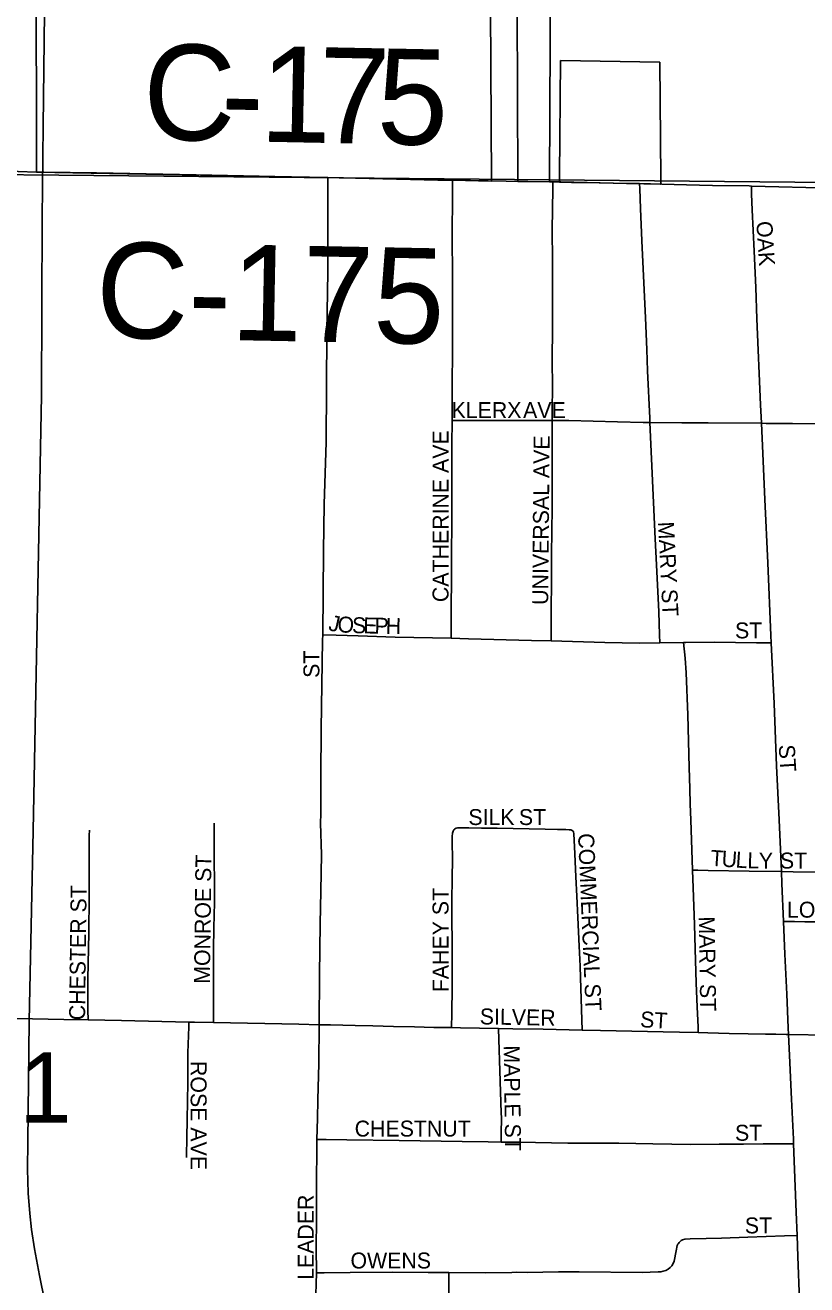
# Model space of a CAD drawing. Extents: x 1584893 to 1934202, y 663575 to 1091909.
# Drawn here: x 1790524 to 1792974, y 944314 to 948263 of the extents above; entities that cross this region are included whole.
import ezdxf

# ---------------------------------------------------------------- set-up
doc = ezdxf.new("R2010")
doc.units = 0
for name, color, linetype in [('GM_X_City_Street', 7, 'Continuous'), ('GM_X_City_Street_Text', 7, 'Continuous'), ('GM_X_Corporation', 7, 'Continuous'), ('GM_X_County_Road', 7, 'Continuous'), ('GM_X_County_Road_Text', 7, 'Continuous'), ('GM_X_Rail_Line', 7, 'Continuous'), ('GM_X_Section', 7, 'Continuous'), ('GM_X_Section_Text', 7, 'Continuous')]:
    doc.layers.add(name, color=color, linetype=linetype)

msp = doc.modelspace()

# ---------------------------------------------------------------- linework, layer by layer
at = {"layer": 'GM_X_City_Street'}
for points in [[(1790347.4, 947809), (1790501.7, 947804.7), (1790559.1, 947802.8)], [(1791456.2, 946351.9), (1791459, 946614.5), (1791461.1, 946761.1), (1791466.7, 946956.1), (1791469.4, 947300.6), (1791472.1, 947489.3), (1791472.1, 947653.5), (1791472.1, 947761.5), (1791472.1, 947785.4)], [(1791861.8, 947024), (1791862.1, 947098.4), (1791862.4, 947143.6), (1791862.9, 947233.4), (1791863.2, 947288.6), (1791863.4, 947367.7), (1791863.2, 947440.8), (1791863.1, 947497.9), (1791862.4, 947579.8), (1791863.3, 947753.4), (1791863.4, 947777)], [(1792167.5, 947772), (1792178.2, 947771.9)], [(1792175.9, 947023.6), (1792176.1, 947060.3), (1792176.3, 947125), (1792175.7, 947217.3), (1792176.3, 947310.1), (1792176.8, 947413.2), (1792176.3, 947526.7), (1792175.9, 947620.8), (1792177.9, 947750.6), (1792178.2, 947771.9)], [(1792178.2, 947771.9), (1792202.5, 947771.7)], [(1792482.2, 947017), (1792481.4, 947031.4), (1792475, 947179.5), (1792472.4, 947246.1), (1792468.5, 947345.4), (1792457.2, 947587.5), (1792452.8, 947688.6), (1792450.4, 947750.4), (1792449.7, 947766.4)], [(1792519.9, 947765), (1792596.4, 947762.7), (1792678.4, 947760.6), (1792793.4, 947759), (1792800.1, 947758.8)], [(1792831.6, 947015.1), (1792829, 947073.1), (1792816.9, 947342.8), (1792813.7, 947440.4), (1792809.3, 947554.3), (1792802.7, 947684.4), (1792801, 947733.4), (1792800.1, 947758.8)], [(1792800.1, 947758.8), (1793056.1, 947751.9), (1793140.7, 947751.3)], [(1791858.8, 946340.7), (1791858.9, 946359.1), (1791859.3, 946434), (1791859.9, 946529.1), (1791860.4, 946614.6), (1791860.8, 946692.5), (1791861.2, 946764.4), (1791861.4, 946860.1), (1791861.6, 946948.7), (1791861.8, 947024)], [(1791861.8, 947024), (1791885.4, 947024), (1792113.8, 947024), (1792175.9, 947023.6)], [(1792172.2, 946332.7), (1792172.3, 946359.4), (1792172.8, 946446.5), (1792173.1, 946501.6), (1792173.7, 946603.3), (1792175.2, 946749.9), (1792175.5, 946815.6), (1792176, 946929.1), (1792175.8, 946994.2), (1792175.9, 947023.6)], [(1792175.9, 947023.6), (1792228.1, 947023.2), (1792381, 947019.1), (1792461.3, 947017.4), (1792482.2, 947017)], [(1792482.2, 947017), (1792582.6, 947016.2), (1792665.2, 947016), (1792831.6, 947015.1)], [(1792513.4, 946326.6), (1792512.5, 946351.3), (1792509.6, 946423.5), (1792502.7, 946571), (1792498.4, 946653), (1792482.2, 947017)], [(1792831.6, 947015.1), (1792846.9, 947014.8), (1792929.3, 947014.3), (1793059.1, 947013.5), (1793143.2, 947012.9), (1793197.1, 947012.6), (1793247.1, 947014.7)], [(1792862.5, 946326.6), (1792861.4, 946349.2), (1792851.7, 946577.7), (1792842.5, 946775.6), (1792835.9, 946920.4), (1792831.6, 947015.1)], [(1791449.9, 945790.9), (1791450.1, 945908.5), (1791451.3, 946056.2), (1791456.1, 946334.8), (1791456.2, 946351.9)], [(1791456.2, 946351.9), (1791498, 946350.5), (1791567.9, 946348.2), (1791683, 946344.6), (1791858.8, 946340.7)], [(1791858.8, 946340.7), (1791913.2, 946339.5), (1792110.5, 946334.4), (1792172.2, 946332.7)], [(1792172.2, 946332.7), (1792340.5, 946327.8), (1792449.6, 946325.9), (1792513.4, 946326.6)], [(1792513.4, 946326.6), (1792587.9, 946327.3)], [(1792587.9, 946327.3), (1792594.8, 946327.4), (1792684.8, 946328.4), (1792816.3, 946326.7), (1792832.7, 946326.7), (1792862.5, 946326.6)], [(1792616.1, 945613.8), (1792610.5, 945771.6), (1792608.3, 945820.4), (1792607.2, 945869.6), (1792605.5, 945935.4), (1792600.8, 946100.3), (1792596.1, 946232.5), (1792593, 946278.9), (1792587.9, 946327.3)], [(1792894.3, 945609.3), (1792887.3, 945771.3), (1792879.2, 945940.7), (1792871.2, 946136.6), (1792862.5, 946326.6)], [(1791444.8, 945129.3), (1791446, 945285.8), (1791448.4, 945445.3), (1791449.9, 945548.4), (1791452.4, 945662.5), (1791449.8, 945760.9), (1791449.9, 945790.9)], [(1790720.5, 945144.5), (1790720.4, 945174.8), (1790720.1, 945272.1), (1790723, 945417.4), (1790723.7, 945529.7), (1790724.2, 945593.8), (1790724.6, 945723), (1790724.7, 945739.1)], [(1791113.4, 945135.8), (1791113.6, 945160.3), (1791114, 945202.9), (1791113.8, 945252.4), (1791114, 945300), (1791114.2, 945364.9), (1791114.8, 945433.2), (1791116.7, 945512.3), (1791116.6, 945578.3), (1791116.5, 945642.6), (1791115.6, 945761.5)], [(1791860.1, 945120), (1791860.7, 945164.7), (1791861.7, 945246.5), (1791861.9, 945327.5), (1791861.6, 945521), (1791862.5, 945585.9), (1791862.8, 945650.9), (1791862.5, 945699.8), (1791862.6, 945722.8), (1791862.7, 945726.6), (1791863.1, 945730.3), (1791863.9, 945733), (1791865, 945735.6), (1791867.5, 945740)], [(1791867.5, 945740), (1791869.6, 945742.1), (1791872.5, 945744.1), (1791875.2, 945745.4), (1791878.4, 945746), (1791881.9, 945746.4), (1791887, 945746.3), (1791914, 945746.2), (1791953.6, 945745.9), (1792003, 945745.5), (1792103.5, 945743), (1792153.5, 945741.9), (1792192.4, 945741), (1792218.5, 945740.8), (1792228.5, 945740.6), (1792234.4, 945739.8), (1792238.4, 945738.5), (1792241, 945736.1)], [(1792269.7, 945112.5), (1792268.8, 945144.1), (1792264.8, 945276.1), (1792263, 945312.3), (1792260.2, 945375.7), (1792256.2, 945465.8), (1792253.4, 945532.6), (1792250.3, 945593.3), (1792247.1, 945665.5), (1792243.7, 945728.8), (1792242.7, 945733.1), (1792241, 945736.1)], [(1792633.9, 945104.3), (1792633.2, 945121.9), (1792630.6, 945184.9), (1792627.5, 945259.8), (1792624.1, 945367.1), (1792621.6, 945443.3), (1792618, 945558.5), (1792616.1, 945613.8)], [(1792616.1, 945613.8), (1792632.8, 945613.3), (1792664.4, 945612.4), (1792792.9, 945611), (1792894.3, 945609.3)], [(1792894.3, 945609.3), (1792930.7, 945608.5), (1793022.9, 945607.1), (1793106.4, 945606.8), (1793201.6, 945608.4), (1793282, 945610.8), (1793312.5, 945611.9)], [(1792901, 945453), (1792895.9, 945571.9), (1792894.3, 945609.3)], [(1792901, 945453), (1792935.1, 945452.7), (1792968.1, 945452.3), (1793050.7, 945452.1), (1793166.1, 945452.9), (1793230.1, 945455.8), (1793314.3, 945459.3), (1793318.5, 945459.6)], [(1792916.8, 945098.3), (1792915.9, 945119.1), (1792911.1, 945225.3), (1792905.4, 945350.4), (1792901, 945453)], [(1790336.9, 945152.3), (1790398.8, 945150.9), (1790546.3, 945147.6), (1790644.7, 945145.8), (1790720.5, 945144.5)], [(1790720.5, 945144.5), (1790825.3, 945142.7), (1791036.6, 945137.4)], [(1791029.2, 944713.2), (1791030.3, 944779.4), (1791031.2, 944826.7), (1791032.5, 944894.1), (1791033.1, 944943.5), (1791033.2, 944961.1), (1791033.9, 945040.8), (1791036.1, 945122.1), (1791036.6, 945137.4)], [(1791036.6, 945137.4), (1791054.8, 945137), (1791113.4, 945135.8)], [(1791113.4, 945135.8), (1791381, 945130.6), (1791444.8, 945129.3)], [(1791437.8, 944769.2), (1791439.5, 944834.8), (1791441, 944893.9), (1791444, 945007.3), (1791444.8, 945129.3)], [(1791444.8, 945129.3), (1791480.2, 945128.6), (1791557.6, 945126.9), (1791613.7, 945125.8), (1791678.1, 945124.1), (1791744.3, 945122.4), (1791804.7, 945120.9), (1791860.1, 945120)], [(1791860.1, 945120), (1791887.9, 945119.5), (1792007.3, 945117.6)], [(1792015.3, 944761.2), (1792015.6, 944787.9), (1792016.3, 944837), (1792015.5, 944853.3), (1792011.4, 944984.2), (1792008.4, 945082.4), (1792007.3, 945117.6)], [(1792007.3, 945117.6), (1792051.9, 945116.8), (1792147.6, 945115.3), (1792269.7, 945112.5)], [(1792269.7, 945112.5), (1792327.7, 945111.2), (1792524, 945106.8), (1792575.3, 945105.6), (1792633.9, 945104.3)], [(1792633.9, 945104.3), (1792663.6, 945103.6), (1792730.1, 945102.1), (1792790.2, 945100.7), (1792844.9, 945099.5), (1792877.2, 945099.1), (1792909.7, 945098.5), (1792916.8, 945098.3)], [(1792932.5, 944756.2), (1792932, 944770.4), (1792925.9, 944896.1), (1792919.4, 945032.3), (1792916.8, 945098.3)], [(1792916.8, 945098.3), (1793041, 945096.1), (1793188.8, 945094), (1793287.6, 945093.4), (1793331.8, 945093.1)], [(1791436.4, 944351.2), (1791436.1, 944429.6), (1791436.6, 944517.4), (1791437, 944603.9), (1791437.3, 944660.8), (1791437.6, 944714.7), (1791437.8, 944769.2)], [(1791437.8, 944769.2), (1791467.2, 944768.8), (1791531.7, 944767.9), (1791696.1, 944766.1), (1791893.3, 944762.7), (1791974.7, 944761.7), (1792015.3, 944761.2)], [(1792015.3, 944761.2), (1792072.5, 944760.7), (1792225.2, 944758.3), (1792384.3, 944758), (1792491.3, 944755.9), (1792610.2, 944753.6), (1792698.9, 944754.4), (1792775.7, 944755), (1792837.2, 944755.6), (1792902.6, 944756), (1792932.5, 944756.2)], [(1792943.6, 944468.6), (1792941.1, 944541.9), (1792932.5, 944756.2)], [(1791851.5, 944352.3), (1791967.9, 944351.7), (1792048.8, 944352.1), (1792064.9, 944352.9), (1792097, 944352.6), (1792195, 944354.5), (1792260.8, 944354.6), (1792458.2, 944352.8), (1792507.6, 944354), (1792516.2, 944354.6), (1792523.8, 944356.3), (1792531.9, 944358.9), (1792538.9, 944362.6), (1792545.7, 944368), (1792550.7, 944373.7), (1792554.8, 944380.6), (1792557.9, 944388.3), (1792563.9, 944420.7), (1792567.8, 944436.7), (1792569.9, 944440.8), (1792571.8, 944443.7), (1792574.3, 944446.8), (1792577.2, 944449.9), (1792580.5, 944452.4), (1792584.5, 944454.7), (1792591.8, 944456.8), (1792608.2, 944457.9), (1792658.4, 944458.8), (1792706.8, 944460.3), (1792789, 944462.9), (1792904.1, 944467.1), (1792943.6, 944468.6)], [(1792961.5, 943978.6), (1792955.6, 944117.5), (1792950.6, 944264.5), (1792945.8, 944402.9), (1792943.6, 944468.6)], [(1791436.4, 944351.2), (1791460.4, 944351.4), (1791542.5, 944352.2), (1791673.9, 944353.3), (1791786.8, 944352.7), (1791851.5, 944352.3)], [(1791846, 944066.8), (1791847.1, 944068), (1791847.7, 944069.4), (1791848, 944070.9), (1791848.5, 944076.1), (1791849.2, 944086.7), (1791851.2, 944169.3), (1791850.9, 944185.8), (1791851.5, 944235.5), (1791851.5, 944318.5), (1791851.5, 944352.3)], [(1791429.1, 944027), (1791431.9, 944151.2), (1791434.1, 944248.8), (1791436.4, 944351.2)]]:
    msp.add_lwpolyline(points, dxfattribs=at)
at = {"layer": 'GM_X_Corporation'}
for points in [[(1790557.3, 949133.7), (1790559.2, 947802.8), (1791472.1, 947785.4), (1791863.4, 947777), (1791985.3, 947774.6), (1791982.2, 948317)], [(1792066.2, 948317), (1792068, 947773.1), (1792167.5, 947772), (1792173.1, 949092.5)]]:
    msp.add_lwpolyline(points, dxfattribs=at)
msp.add_lwpolyline([(1792201.6, 948152.8), (1792199, 947790.8), (1792198.9, 947770.8), (1792236.1, 947770.1), (1792323.2, 947768.6), (1792410, 947767.1), (1792515.6, 947765), (1792516, 947765), (1792516.2, 947765), (1792516.2, 947766.2), (1792516, 947785), (1792512.9, 948146.8)], close=True, dxfattribs=at)
at = {"layer": 'GM_X_County_Road'}
for points in [[(1790559.1, 947802.8), (1790582, 947802.1), (1790746.7, 947800), (1791059.6, 947794.1), (1791454.9, 947785.8), (1791472.1, 947785.4)], [(1791472.1, 947785.4), (1791817.3, 947777.7), (1791863.4, 947777)], [(1791863.4, 947777), (1792031.3, 947774.4), (1792167.5, 947772)], [(1792202.5, 947771.7), (1792408.5, 947767.3), (1792449.7, 947766.4)], [(1792449.7, 947766.4), (1792519.9, 947765)]]:
    msp.add_lwpolyline(points, dxfattribs=at)
at = {"layer": 'GM_X_Rail_Line'}
msp.add_lwpolyline([(1790658.3, 943897.3), (1790622.7, 944075.7), (1790585.6, 944260.2), (1790568.5, 944343.3), (1790552.7, 944427), (1790543.8, 944487.3), (1790538.3, 944537.4), (1790532.8, 944601.2), (1790530.7, 944676.7), (1790531.4, 944762.4), (1790536.2, 945141.8), (1790548.6, 945737.3), (1790574.3, 947102.2), (1790576.7, 947658.6), (1790580.1, 947946.7), (1790585.3, 948393.7)], dxfattribs=at)
at = {"layer": 'GM_X_Section'}
for points in [[(1787937.3, 953135.4), (1793211.7, 953051.5), (1793155.7, 947768.8), (1787881.1, 947818.8)], [(1787881.1, 947818.8), (1793155.7, 947768.8), (1793145.7, 942483.9), (1787878.9, 942509.8)]]:
    msp.add_lwpolyline(points, close=True, dxfattribs=at)

# ---------------------------------------------------------------- texts
at = {"layer": 'GM_X_City_Street_Text'}
for s, rotation, p in [('OAK', 273.8194, (1792815.5, 947647.3)), ('KLERX', 0, (1791860.1, 947031.3)), ('AVE', 0, (1792084.5, 947031.3)), ('CATHERINE AVE', 90, (1791850.7, 946454.3)), ('UNIVERSAL AVE', 89.489, (1792163.1, 946445.4)), ('MARY ST', 272.8176, (1792507.5, 946705.6)), ('J', 347.5328, (1791471.8, 946366.4)), ('O', 355.759, (1791501.1, 946360.5)), ('S', 358.7763, (1791547.8, 946357.1)), ('E', 358.7707, (1791583, 946356.3)), ('P', 358.8012, (1791618.2, 946355.6)), ('H', 358.776, (1791653.4, 946354.8)), ('ST', 0, (1792748.9, 946340.5)), ('ST', 90, (1791445.9, 946216.7)), ('ST', 273.5746, (1792885.9, 946006.1)), ('SILK', 0, (1791912.9, 945755.3)), ('ST', 0, (1792071.3, 945755.3)), ('COMMERCIAL ST', 272.4673, (1792256.7, 945728.6)), ('MONROE ST', 89.285, (1791102.7, 945257.3)), ('T', 355.9533, (1792670.4, 945627.7)), ('U', 355.9522, (1792705.5, 945625.2)), ('L', 356.3363, (1792749.7, 945622.1)), ('L', 358.7223, (1792787.1, 945619.8)), ('Y', 359.946, (1792823.4, 945618.9)), ('ST', 0, (1792889.7, 945618.9)), ('CHESTER ST', 89.3025, (1790711.1, 945142.9)), ('FAHEY ST', 90, (1791850.7, 945231.1)), ('LONDON', 0, (1792911.7, 945464.9)), ('MARY ST', 270.9407, (1792635.1, 945468.5)), ('SILVER', 358.8288, (1791948.3, 945130.5)), ('ST', 356.4254, (1792450.3, 945121.7)), ('MAPLE ST', 270.8408, (1792023.5, 945064.2)), ('ROSE AVE', 270, (1791042.3, 945015.5)), ('CHESTNUT', 0, (1791556.5, 944778.5)), ('ST', 0, (1792748.9, 944765.3)), ('LEADER', 90, (1791428.3, 944329.1)), ('ST', 0, (1792779.7, 944474.9)), ('OWENS', 0, (1791543.3, 944364.9))]:
    msp.add_text(s, height=50, rotation=rotation, dxfattribs=at).set_placement(p)
at = {"layer": 'GM_X_County_Road_Text'}
for s, rotation, p in [('C', 358.8645, (1790890.9, 947905.3)), ('1', 358.8645, (1791257.5, 947898.1)), ('7', 358.865, (1791440.8, 947894.4)), ('5', 358.8825, (1791624.2, 947890.8)), ('-', 358.8645, (1791135.4, 947900.5)), ('C-175', 358.9035, (1790743.3, 947284))]:
    msp.add_text(s, height=300, rotation=rotation, dxfattribs=at).set_placement(p)
at = {"layer": 'GM_X_Section_Text'}
msp.add_text('21', height=221, rotation=0, dxfattribs=at).set_placement((1790339.9, 944821.7))

doc.saveas('drawing.dxf')
